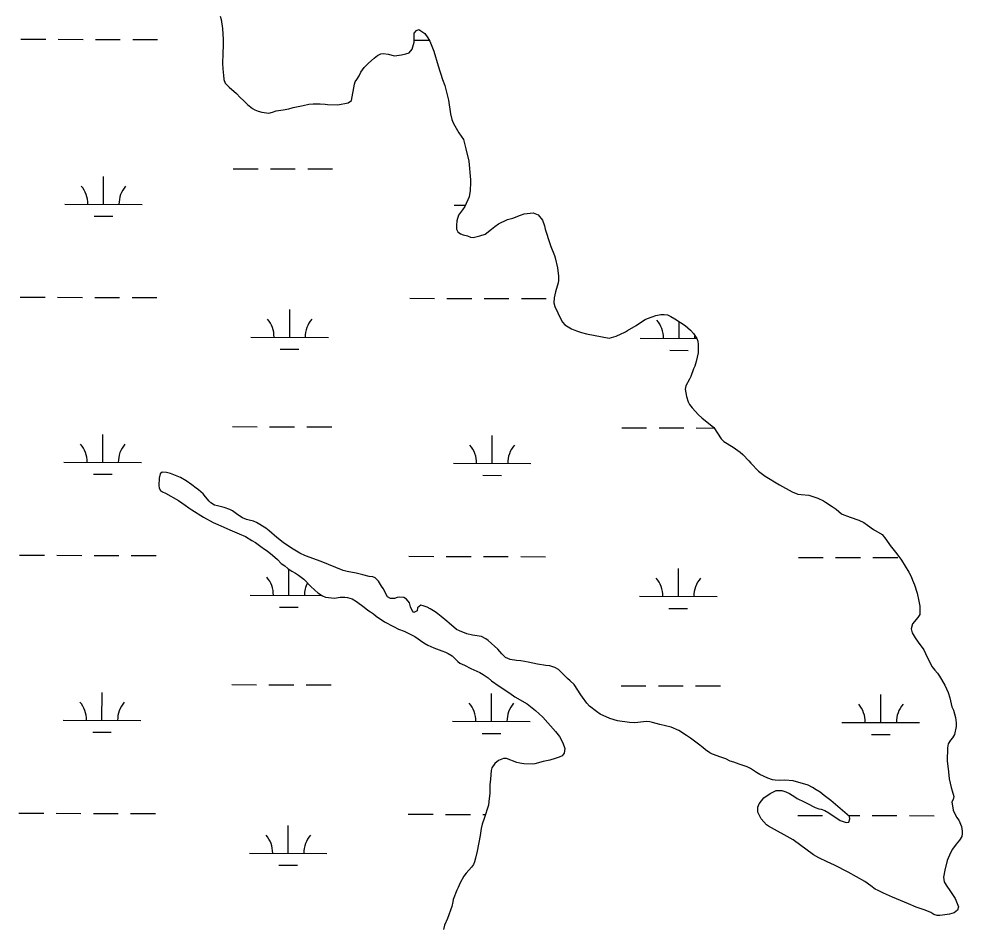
# Model space of a CAD drawing. Extents: x 3161665 to 3199565, y 885729 to 911164.
# Drawn here: x 3172732 to 3173948, y 907404 to 908577 of the extents above; entities that cross this region are included whole.
import ezdxf

# ---------------------------------------------------------------- set-up
doc = ezdxf.new("R2010")
doc.units = 0
doc.layers.add('V-WETL-SWMP', color=7, linetype='Continuous')

msp = doc.modelspace()

# ---------------------------------------------------------------- linework, layer by layer
at = {"layer": 'V-WETL-SWMP'}
for p, q in [((3172735, 908551.3), (3172767, 908551.2)), ((3172783, 908551.1), (3172815, 908551)), ((3172831, 908551), (3172863, 908550.9)), ((3172879, 908550.9), (3172911, 908550.8)), ((3173241.8, 908549.9), (3173261.2, 908549.8)), ((3172841.3, 908338.4), (3172841.4, 908374.4)), ((3173008.5, 908384.3), (3173040.5, 908384.3)), ((3173056.5, 908384.2), (3173088.5, 908384.1)), ((3173104.5, 908384.1), (3173136.5, 908384)), ((3172791.3, 908338.5), (3172891.3, 908338.2)), ((3173293.2, 908337.1), (3173307.7, 908337.1)), ((3172829.2, 908323), (3172853.2, 908322.9)), ((3172734.1, 908218.6), (3172766.1, 908218.5)), ((3172782.1, 908218.5), (3172814.1, 908218.4)), ((3172830.1, 908218.3), (3172862.1, 908218.2)), ((3172878.1, 908218.2), (3172910.1, 908218.1)), ((3173236, 908217.2), (3173268, 908217.1)), ((3173284, 908217.1), (3173316, 908217)), ((3173332, 908216.9), (3173364, 908216.9)), ((3173380, 908216.8), (3173412, 908216.7)), ((3173081.3, 908166.9), (3173081.4, 908202.9)), ((3173583.2, 908165.5), (3173583.2, 908187.2)), ((3173031.3, 908167), (3173131.3, 908166.8)), ((3173533.2, 908165.6), (3173606, 908165.4)), ((3173069.2, 908151.5), (3173093.2, 908151.4)), ((3173571.1, 908150.1), (3173595.1, 908150)), ((3173007.5, 908051.7), (3173039.5, 908051.6)), ((3173055.5, 908051.5), (3173087.5, 908051.4)), ((3173103.5, 908051.4), (3173135.5, 908051.3)), ((3173509.4, 908050.3), (3173541.4, 908050.2)), ((3173557.4, 908050.1), (3173589.4, 908050.1)), ((3173605.4, 908050), (3173628.5, 908049.9)), ((3172840.3, 908005.7), (3172840.4, 908041.7)), ((3173342.3, 908004.3), (3173342.4, 908040.3)), ((3172790.3, 908005.8), (3172890.3, 908005.6)), ((3173292.3, 908004.4), (3173392.3, 908004.2)), ((3172828.3, 907990.3), (3172852.3, 907990.2)), ((3173330.2, 907988.9), (3173354.2, 907988.8)), ((3172733.2, 907885.9), (3172765.2, 907885.8)), ((3172781.2, 907885.8), (3172813.2, 907885.7)), ((3172829.2, 907885.7), (3172861.2, 907885.6)), ((3172877.2, 907885.5), (3172909.2, 907885.4)), ((3173235.1, 907884.5), (3173267.1, 907884.4)), ((3173283.1, 907884.4), (3173315.1, 907884.3)), ((3173331.1, 907884.3), (3173363.1, 907884.2)), ((3173379.1, 907884.1), (3173411.1, 907884)), ((3173737, 907883.1), (3173769, 907883.1)), ((3173785, 907883), (3173817, 907882.9)), ((3173833, 907882.9), (3173865, 907882.8)), ((3173080.3, 907834.2), (3173080.4, 907867.8)), ((3173582.3, 907832.8), (3173582.4, 907868.8)), ((3173030.3, 907834.4), (3173122.5, 907834.1)), ((3173532.3, 907833), (3173632.3, 907832.7)), ((3173068.3, 907818.8), (3173092.3, 907818.8)), ((3173570.2, 907817.4), (3173594.2, 907817.4)), ((3173006.6, 907719), (3173038.6, 907718.9)), ((3173054.6, 907718.9), (3173086.6, 907718.8)), ((3173102.6, 907718.7), (3173134.6, 907718.6)), ((3173508.5, 907717.6), (3173540.5, 907717.5)), ((3173556.5, 907717.5), (3173588.5, 907717.4)), ((3173604.5, 907717.3), (3173636.5, 907717.3)), ((3172839.4, 907673), (3172839.5, 907709)), ((3173341.3, 907671.6), (3173341.4, 907707.6)), ((3173843.2, 907670.2), (3173843.3, 907706.2)), ((3172789.4, 907673.2), (3172889.4, 907672.9)), ((3173291.3, 907671.8), (3173391.3, 907671.5)), ((3173793.2, 907670.4), (3173893.2, 907670.1)), ((3172827.4, 907657.6), (3172851.4, 907657.6)), ((3173329.3, 907656.2), (3173353.3, 907656.2)), ((3173831.2, 907654.9), (3173855.2, 907654.8)), ((3172732.3, 907553.2), (3172764.3, 907553.2)), ((3172780.3, 907553.1), (3172812.3, 907553)), ((3172828.3, 907553), (3172860.3, 907552.9)), ((3172876.3, 907552.9), (3172908.3, 907552.8)), ((3173234.2, 907551.9), (3173266.2, 907551.8)), ((3173282.2, 907551.7), (3173314.2, 907551.6)), ((3173330.2, 907551.6), (3173333.6, 907551.6)), ((3173736.1, 907550.5), (3173768.1, 907550.4)), ((3173801.4, 907550.3), (3173816.1, 907550.3)), ((3173832.1, 907550.2), (3173864.1, 907550.1)), ((3173880.1, 907550.1), (3173912.1, 907550)), ((3173079.4, 907501.5), (3173079.5, 907537.5)), ((3173029.4, 907501.7), (3173129.4, 907501.4)), ((3173067.4, 907486.1), (3173091.4, 907486.1))]:
    msp.add_line(p, q, dxfattribs=at)
for points in [[(3172991.6, 908580.9), (3172993, 908576.5), (3172994.7, 908565.1), (3172995.6, 908550.9), (3172995.6, 908543.1), (3172995.1, 908533.4), (3172994.9, 908519.6), (3172995, 908513.6), (3172995.4, 908508.2), (3172996, 908505), (3172996.5, 908499.4), (3172998.3, 908494.4), (3173003.5, 908489.4), (3173012.6, 908481.4), (3173017.6, 908476.2), (3173021.7, 908472.3), (3173027.1, 908467.1)], [(3173027.1, 908467.1), (3173033.5, 908461.9), (3173036.2, 908460.3), (3173040.8, 908458.5), (3173045.4, 908457), (3173054.6, 908456), (3173059, 908457), (3173063.8, 908458.7), (3173073, 908460.1), (3173080.2, 908461.4), (3173085.9, 908463), (3173098.5, 908465.9), (3173106.1, 908467.5), (3173111.7, 908468.1), (3173120.7, 908468), (3173126.9, 908467.6), (3173129.9, 908467.2), (3173143.4, 908466.5), (3173156.8, 908469), (3173161.2, 908472.2), (3173164.9, 908493.3), (3173165.8, 908496.3), (3173167.8, 908499.1), (3173170.8, 908504), (3173173, 908508.8), (3173177.4, 908514.8), (3173180.3, 908517.6), (3173182.7, 908520.5), (3173190.1, 908526.9), (3173194.7, 908530.3), (3173198.7, 908532.4), (3173201.7, 908532.8), (3173208.3, 908531.8), (3173216.4, 908529.9), (3173222.4, 908530.5), (3173225.6, 908531.1), (3173231, 908532.2), (3173235.4, 908533.8), (3173239, 908538.4), (3173241.7, 908547.6), (3173241.9, 908552.9), (3173241.9, 908559.1), (3173244.6, 908562.5), (3173248, 908563.7), (3173255.7, 908558.5), (3173259.5, 908553), (3173261.8, 908548.6), (3173263.8, 908544.4), (3173267.2, 908535.6), (3173272.6, 908516.8), (3173278.3, 908499.3), (3173281.3, 908491.5), (3173282.7, 908486.5), (3173286, 908472.7), (3173288.5, 908454.9), (3173290.2, 908447.9), (3173292, 908443.5), (3173294, 908439.7), (3173299.5, 908430.5), (3173305.4, 908421.9), (3173308.2, 908409.7), (3173312.1, 908393.9), (3173314.5, 908369.9), (3173314.5, 908366.3), (3173313.9, 908356.2), (3173312.6, 908348), (3173307, 908335.4), (3173304.1, 908331.3), (3173298.7, 908324.3), (3173296.7, 908317.1), (3173296.2, 908311), (3173296.2, 908306.4), (3173298, 908303), (3173301.4, 908300.2), (3173304.8, 908298.9), (3173310.5, 908297.5), (3173314.3, 908296.1), (3173317.9, 908295.5), (3173326.3, 908297.6), (3173333.3, 908300), (3173341.5, 908306.1), (3173345.7, 908309.7), (3173350.3, 908313.1), (3173362.1, 908318.6), (3173369.1, 908320.5), (3173378.7, 908324.5), (3173383.7, 908326.2), (3173395.1, 908327.2), (3173401.7, 908324.7), (3173407, 908318.1), (3173409.8, 908310.7), (3173410.8, 908306.3), (3173416.5, 908287.9), (3173417.8, 908283.9), (3173422.6, 908272.5), (3173423.5, 908269.5), (3173426.7, 908256.3), (3173427.6, 908245.8), (3173427.6, 908240), (3173427.2, 908237), (3173424.1, 908225.6)], [(3173424.1, 908225.6), (3173422.3, 908217.9), (3173422, 908211.5), (3173423, 908206.5), (3173427.1, 908198.5), (3173430.1, 908192.1), (3173433.1, 908186.5), (3173435.8, 908183.1), (3173444.4, 908177.6), (3173450.8, 908175.2), (3173457.5, 908173), (3173463.7, 908171.5), (3173493.2, 908165.6), (3173502, 908168.3), (3173514, 908173.8), (3173516.8, 908175.6), (3173528, 908181.9), (3173532.4, 908185.3), (3173539.4, 908189.7), (3173542.4, 908191.2), (3173548.6, 908193.4), (3173553.4, 908194.8), (3173559.8, 908196.1), (3173564.2, 908196.1), (3173568.4, 908195.7), (3173572.8, 908193.7), (3173577.8, 908190.8), (3173590.9, 908182), (3173597.8, 908176), (3173602, 908171.6), (3173606, 908165.5), (3173607.3, 908161.7), (3173607.9, 908157.8), (3173607.7, 908146.8), (3173605.4, 908135.6), (3173603.6, 908129.8), (3173602, 908126.1), (3173598.3, 908116.5), (3173596.5, 908112.7), (3173591.9, 908104.2), (3173591.2, 908100), (3173591.8, 908095.2), (3173593, 908090.4), (3173595.1, 908083.6), (3173596.5, 908080.2), (3173599.9, 908075.8), (3173608.2, 908067.1), (3173612.4, 908063.1), (3173628.1, 908050.7), (3173637.6, 908035.8), (3173640.8, 908032.4), (3173653.1, 908025.4), (3173662, 908018.9), (3173665.4, 908015.9), (3173673.1, 908007.7), (3173675.5, 908004.7), (3173685.6, 907994.3), (3173694, 907987.8), (3173712.5, 907976.6), (3173729, 907967.5), (3173736.4, 907964.8), (3173740.8, 907964), (3173750.3, 907963.4), (3173762.1, 907959.3), (3173769.2, 907956.1), (3173771.8, 907954.1), (3173780.4, 907948.8), (3173785.8, 907945.2), (3173789.3, 907942.4), (3173792.7, 907939.4), (3173795.7, 907938), (3173800.5, 907936.4), (3173803.9, 907934.9), (3173815, 907930.9), (3173821.2, 907927.9), (3173826.2, 907924.8), (3173833.9, 907919.2), (3173845, 907912.4), (3173849.8, 907906.5), (3173855.5, 907898.3), (3173864.1, 907887.5), (3173869.8, 907879.7), (3173879.3, 907864.1), (3173882.5, 907858.3), (3173884.2, 907853.9), (3173886.6, 907847.5), (3173889.9, 907836.9), (3173892.3, 907826.7), (3173893.4, 907820.3), (3173893.4, 907809.5), (3173891.1, 907805.5), (3173883.9, 907797.4), (3173882.5, 907791), (3173883.5, 907786), (3173887.4, 907779.2), (3173891.2, 907773.8), (3173898.7, 907764), (3173903, 907754.4), (3173909.6, 907742), (3173912.9, 907737.6), (3173916.5, 907733.7)], [(3173038.7, 907928.2), (3173034.5, 907929.6), (3173028.9, 907931.3), (3173025.5, 907931.9), (3173020.5, 907934.1), (3173014.4, 907938.1), (3173007.4, 907943), (3173004, 907944.8), (3172996.9, 907947.4), (3172988.1, 907949.5), (3172984.5, 907950.5), (3172979.9, 907953.3), (3172977.4, 907955.7), (3172973, 907961.1), (3172969.6, 907964.9), (3172963.7, 907970.1), (3172960.7, 907972.2), (3172955.3, 907976.8), (3172948, 907982), (3172940.6, 907986.2), (3172927.9, 907991.3), (3172922.5, 907992.7), (3172917.1, 907992.8), (3172914.5, 907990.8), (3172913.1, 907985.2), (3172912.6, 907975.8), (3172913, 907972.4), (3172914.6, 907969.4), (3172917.5, 907967.6), (3172921.1, 907966), (3172937.8, 907956.3), (3172946.6, 907950.5), (3172951.4, 907946.9), (3172955.1, 907944.3), (3172970.1, 907935), (3172982.8, 907927.9), (3172988.6, 907925.3), (3173004.1, 907918.8), (3173016, 907913.4), (3173024.2, 907909.9), (3173032.5, 907904.7), (3173037.1, 907902.3), (3173044.3, 907897.3), (3173048.7, 907893.8), (3173052.2, 907891.6), (3173059.2, 907885.8), (3173065.5, 907880.2), (3173070.5, 907875.4), (3173074.9, 907872.1), (3173079, 907868.7), (3173084, 907865.3), (3173089, 907862.7), (3173092.8, 907860.1), (3173099.5, 907854.8), (3173108.3, 907846.2), (3173113.8, 907841), (3173117.8, 907837.6), (3173123.6, 907833.4), (3173127.3, 907831.9), (3173139.1, 907830.7), (3173146.5, 907831.6), (3173152.3, 907831.6), (3173155.7, 907831.2), (3173162, 907829.5), (3173167.6, 907826.1), (3173177.2, 907818.9), (3173181.9, 907815.1), (3173185.3, 907812.7), (3173189.3, 907810.2), (3173192.7, 907807.2), (3173203.4, 907799.8), (3173215.1, 907794.1), (3173221.5, 907790.5), (3173228.7, 907788.1), (3173242.8, 907781.2), (3173254.1, 907773), (3173259.5, 907769.9), (3173267.1, 907766.5), (3173277.6, 907762.8), (3173282, 907761), (3173285.8, 907759.2), (3173290.6, 907756), (3173297.9, 907749), (3173300.7, 907746.9), (3173306.7, 907744.1), (3173314.6, 907739.9), (3173326.2, 907734.8), (3173330.7, 907732.2), (3173337.3, 907727.6), (3173341.5, 907723.8), (3173351.2, 907716.9), (3173365.1, 907707.9), (3173371.7, 907703.2), (3173387.6, 907694.4), (3173398.1, 907685.7), (3173407.7, 907677.1), (3173424.1, 907658.5), (3173429.3, 907652), (3173433.6, 907644), (3173436, 907636.6), (3173435, 907630.5)], [(3173719.5, 907595.9), (3173713.2, 907595.6), (3173707, 907595.8), (3173703.6, 907596.2), (3173697.6, 907598.5), (3173687.5, 907603.3), (3173683.1, 907605.7), (3173675.3, 907610.8), (3173670.9, 907613), (3173660.8, 907616.4), (3173654, 907619.1), (3173649.2, 907620.5), (3173643.3, 907623.3), (3173636.9, 907625.7), (3173626.5, 907629.4), (3173623, 907631.2), (3173617.2, 907635), (3173613.8, 907638), (3173608.2, 907642.1), (3173597.9, 907650.1), (3173592.9, 907653.5), (3173582.8, 907660), (3173573.2, 907664), (3173558.3, 907667.7), (3173548.9, 907670.3), (3173545.7, 907670.9), (3173540.6, 907671.4), (3173537.2, 907671.2), (3173526, 907669.7), (3173519.2, 907670.1), (3173503.8, 907672.4), (3173493.9, 907675.2), (3173481.3, 907681.1), (3173476.6, 907684.3), (3173467.8, 907691.3), (3173464.4, 907695.1), (3173458.9, 907702.8), (3173456.5, 907705.8), (3173448, 907719), (3173442.7, 907724), (3173439.3, 907726.8), (3173428, 907738.5), (3173423, 907741.3), (3173416.6, 907743.1), (3173411.4, 907743.7), (3173400.9, 907745.4), (3173388.7, 907748.1), (3173379.1, 907749.9), (3173373.8, 907750.1), (3173365.4, 907751.4), (3173359.6, 907754.2), (3173354.8, 907758.6), (3173349.5, 907764.6), (3173337, 907775.9), (3173334.2, 907777.9), (3173328.6, 907781.1), (3173317.1, 907782.8), (3173309.5, 907784.6), (3173300.1, 907788.5), (3173296.5, 907790.3), (3173286.8, 907798.1), (3173283.8, 907800.9), (3173276.7, 907807), (3173272.3, 907810.4), (3173268.9, 907812.8), (3173262.4, 907816.8), (3173258.4, 907819), (3173253.4, 907820.7), (3173250.2, 907821.3), (3173246, 907817.9), (3173245.6, 907814.1), (3173241.4, 907811.9), (3173239, 907814.5), (3173237.2, 907819.3), (3173235.7, 907824.5), (3173231.9, 907829.4), (3173228.3, 907831.2), (3173223.5, 907831.6), (3173219.9, 907831.2), (3173216.3, 907830.2), (3173211.1, 907829.9), (3173207.2, 907832.3), (3173202, 907842.9), (3173199.7, 907846.1), (3173195.7, 907852.3), (3173191.7, 907856.7), (3173188.4, 907858.1), (3173183.8, 907858.6), (3173175.4, 907860.4), (3173167, 907862.6), (3173155.3, 907864.7), (3173150.1, 907866.3), (3173122, 907877.9), (3173101.9, 907885), (3173094.3, 907888.6), (3173083.6, 907895), (3173072.8, 907902.5), (3173064.7, 907908.9), (3173055, 907917.2), (3173050.6, 907920.6), (3173038.7, 907928.2)], [(3173916.5, 907733.7), (3173919.1, 907729.9), (3173925.8, 907718.3), (3173929.9, 907708.9), (3173932.1, 907702.1), (3173934.8, 907690.3), (3173936.8, 907686.1), (3173939.5, 907676.5), (3173940.3, 907669.7), (3173940.5, 907665), (3173938.4, 907654.8), (3173935.6, 907650.4), (3173933.2, 907647.6), (3173930.2, 907642.5), (3173929.1, 907637.5), (3173928.6, 907620.9), (3173930.6, 907606.7), (3173931.3, 907597.6), (3173933.8, 907586.2), (3173935.2, 907582.2), (3173937.2, 907574.8), (3173936.5, 907571), (3173934.7, 907568), (3173936.5, 907557), (3173941, 907548), (3173943.6, 907544.2), (3173947.1, 907536), (3173947.9, 907530), (3173948.1, 907527), (3173947.6, 907523), (3173944.8, 907518.4), (3173940.2, 907513.5), (3173935.6, 907506.9), (3173933, 907502.1), (3173928.9, 907492.2), (3173925.7, 907480), (3173924, 907470.7), (3173924.8, 907464.7), (3173927.3, 907460.3), (3173933.1, 907452.5), (3173939, 907443.2), (3173943.2, 907432.6), (3173941.9, 907428.3), (3173937.7, 907424.7), (3173931.7, 907423.1), (3173922.7, 907421.6), (3173919.3, 907421.2), (3173916.1, 907421.2), (3173911.6, 907422.8), (3173907.6, 907425.1), (3173900.4, 907428.1), (3173888.7, 907432.1), (3173878.9, 907436.6), (3173858.2, 907444.9), (3173846.7, 907450.3), (3173839.7, 907453.4), (3173835.9, 907455.2), (3173830.5, 907459.4), (3173822.6, 907465), (3173801.3, 907477.3), (3173783.6, 907486.4), (3173774, 907490.5), (3173763.3, 907495.7), (3173756.3, 907499.5), (3173730.3, 907519), (3173698.3, 907536.4), (3173695.7, 907538.2), (3173688.9, 907545.8), (3173684.8, 907554.6), (3173684.8, 907561.2), (3173686.6, 907565.2), (3173689.3, 907569.4), (3173692.5, 907573.1), (3173700.7, 907578.7), (3173704.1, 907580.5), (3173708.5, 907582.4), (3173715.7, 907582.4), (3173720.9, 907580.6), (3173725.4, 907578.7), (3173732.6, 907574.5), (3173735.4, 907572.1), (3173744.5, 907567.7), (3173747.9, 907566.2), (3173758.7, 907560.8), (3173763.4, 907559), (3173766.4, 907558.4), (3173771, 907556.7), (3173776.4, 907553.7), (3173790.9, 907543.9), (3173798.7, 907541.4), (3173801.9, 907541.8), (3173803.3, 907546), (3173802.7, 907549.2), (3173778.9, 907569.7), (3173770.3, 907576.1), (3173765.2, 907580.3), (3173760, 907583.3), (3173755, 907586.6), (3173749.4, 907589.6), (3173730.1, 907595.1), (3173719.5, 907595.9)], [(3173435, 907630.5), (3173432.7, 907627.1), (3173428.7, 907625.3), (3173423.7, 907623.9), (3173416.5, 907621.6), (3173407.9, 907619.8), (3173397.2, 907616.7), (3173394, 907616.3), (3173383, 907616.8), (3173377.8, 907617.6), (3173374, 907618.8), (3173360.7, 907623.7), (3173356.9, 907623.9), (3173350.3, 907621.1), (3173345.7, 907617.2), (3173342, 907611.8), (3173341.2, 907608.4), (3173340, 907597.3), (3173339.3, 907589.7), (3173339.1, 907579.1), (3173338, 907568.3), (3173337.4, 907563.7), (3173332.1, 907546.6), (3173329.3, 907539), (3173328, 907533.5), (3173326.8, 907524.5), (3173323.1, 907504.3), (3173321, 907495.4), (3173319.4, 907490.4), (3173318.2, 907487.2), (3173315.8, 907483.8), (3173309, 907475.9), (3173305.7, 907471.9), (3173300.9, 907463.6), (3173298.5, 907457.6), (3173296.7, 907454.2), (3173292.2, 907441.9), (3173291.8, 907438.9), (3173290.2, 907433.1), (3173284.9, 907417.3), (3173281, 907408.8), (3173279.4, 907403.4)]]:
    msp.add_lwpolyline(points, dxfattribs=at)
for centre, start, end in [((3172786, 908339), 359.0698, 40.6135), ((3172896.5, 908338.7), 139.0698, 180.6135), ((3173026, 908167.5), 359.0698, 40.6135), ((3173136.5, 908167.2), 139.0698, 180.6135), ((3173527.9, 908166.1), 359.0698, 40.6135), ((3173638.4, 908165.8), 174.0159, 180.6135), ((3172785.1, 908006.3), 359.0698, 40.6135), ((3172895.6, 908006), 139.0698, 180.6135), ((3173287, 908004.9), 359.0698, 40.6135), ((3173397.5, 908004.6), 139.0698, 180.6135), ((3173025.1, 907834.8), 359.0698, 40.6135), ((3173135.6, 907834.5), 153.3748, 180.6135), ((3173527, 907833.5), 359.0698, 40.6135), ((3173637.5, 907833.2), 139.0698, 180.6135), ((3172784.2, 907673.7), 359.0698, 40.6135), ((3172894.7, 907673.3), 139.0698, 180.6135), ((3173286.1, 907672.3), 359.0698, 40.6135), ((3173396.6, 907672), 139.0698, 180.6135), ((3173788, 907670.9), 359.0698, 40.6135), ((3173898.5, 907670.6), 139.0698, 180.6135), ((3173024.2, 907502.2), 359.0698, 40.6135), ((3173134.7, 907501.9), 139.0698, 180.6135)]:
    msp.add_arc(centre, 35.2, start, end, dxfattribs=at)

doc.saveas('drawing.dxf')
